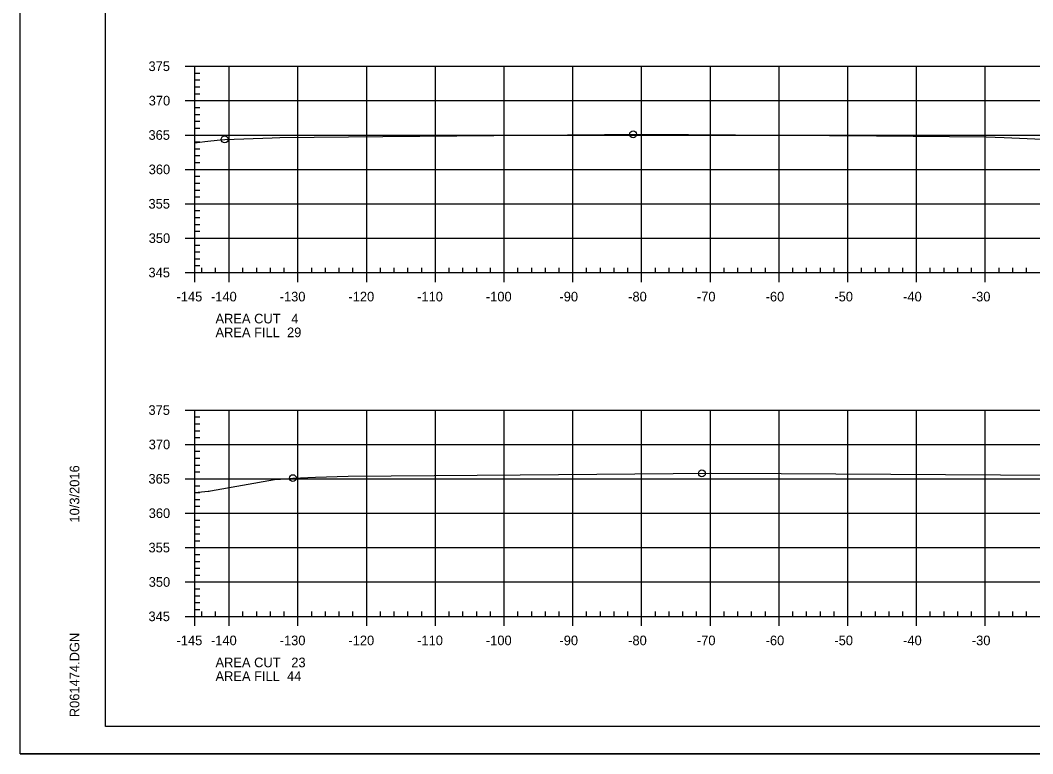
# Model space of a CAD drawing. Extents: x 1359801 to 1362404, y 372415 to 374228.
# Drawn here: x 1359800.9 to 1359948.3, y 372947.9 to 373054.6 of the extents above; entities that cross this region are included whole.
import ezdxf

# ---------------------------------------------------------------- set-up
doc = ezdxf.new("R2010")
doc.units = 0
for name, color, linetype in [('S_DRG_PT_SYM', 7, 'Continuous'), ('S_MAILBOX', 7, 'Continuous'), ('S_PRIMARY_CTL', 7, 'Continuous'), ('S_SHOULDER', 7, 'Continuous'), ('S_UTL_PT_SYM', 7, 'Continuous'), ('S_WATER_UTILITIES', 7, 'Continuous')]:
    doc.layers.add(name, color=color, linetype=linetype)

msp = doc.modelspace()

# ---------------------------------------------------------------- linework, layer by layer
at = {"layer": 'S_DRG_PT_SYM'}
for points in [[(1359826.35, 373036.77), (1359827.78, 373036.96), (1359830.03, 373037.2), (1359830.69, 373037.29), (1359837.57, 373037.53), (1359838.73, 373037.58), (1359853.68, 373037.71), (1359891.33, 373038.03), (1359925.54, 373037.78), (1359941.49, 373037.66), (1359944.09, 373037.55), (1359949.65, 373037.31)], [(1359826.35, 372985.93), (1359828.29, 372986.12), (1359828.43, 372986.14), (1359828.63, 372986.17), (1359837.93, 372987.82), (1359838.79, 372987.88), (1359840.61, 372988.02), (1359843.9, 372988.15), (1359848.66, 372988.33), (1359873.68, 372988.52), (1359901.49, 372988.72), (1359911.66, 372988.67), (1359951.52, 372988.47)]]:
    msp.add_lwpolyline(points, dxfattribs=at)
at = {"layer": 'S_MAILBOX'}
for p, q in [((1359826.35, 373047.92), (1360116.35, 373047.92)), ((1359826.35, 373017.92), (1359826.35, 373047.92)), ((1359831.35, 373017.92), (1359831.35, 373047.92)), ((1359841.35, 373017.92), (1359841.35, 373047.92)), ((1359851.35, 373017.92), (1359851.35, 373047.92)), ((1359861.35, 373017.92), (1359861.35, 373047.92)), ((1359871.35, 373017.92), (1359871.35, 373047.92)), ((1359881.35, 373017.92), (1359881.35, 373047.92)), ((1359891.35, 373017.92), (1359891.35, 373047.92)), ((1359901.35, 373017.92), (1359901.35, 373047.92)), ((1359911.35, 373017.92), (1359911.35, 373047.92)), ((1359921.35, 373017.92), (1359921.35, 373047.92)), ((1359931.35, 373017.92), (1359931.35, 373047.92)), ((1359941.35, 373017.92), (1359941.35, 373047.92)), ((1359826.35, 373042.92), (1360116.35, 373042.92)), ((1359826.35, 373037.92), (1360116.35, 373037.92)), ((1359826.35, 373032.92), (1360116.35, 373032.92)), ((1359826.35, 373027.92), (1360116.35, 373027.92)), ((1359826.35, 373022.92), (1360116.35, 373022.92)), ((1359826.35, 373017.92), (1360116.35, 373017.92)), ((1359826.35, 372997.92), (1360116.35, 372997.92)), ((1359826.35, 372967.92), (1359826.35, 372997.92)), ((1359831.35, 372967.92), (1359831.35, 372997.92)), ((1359841.35, 372967.92), (1359841.35, 372997.92)), ((1359851.35, 372967.92), (1359851.35, 372997.92)), ((1359861.35, 372967.92), (1359861.35, 372997.92)), ((1359871.35, 372967.92), (1359871.35, 372997.92)), ((1359881.35, 372967.92), (1359881.35, 372997.92)), ((1359891.35, 372967.92), (1359891.35, 372997.92)), ((1359901.35, 372967.92), (1359901.35, 372997.92)), ((1359911.35, 372967.92), (1359911.35, 372997.92)), ((1359921.35, 372967.92), (1359921.35, 372997.92)), ((1359931.35, 372967.92), (1359931.35, 372997.92)), ((1359941.35, 372967.92), (1359941.35, 372997.92)), ((1359826.35, 372992.92), (1360116.35, 372992.92)), ((1359826.35, 372987.92), (1360116.35, 372987.92)), ((1359826.35, 372982.92), (1360116.35, 372982.92)), ((1359826.35, 372977.92), (1360116.35, 372977.92)), ((1359826.35, 372972.92), (1360116.35, 372972.92)), ((1359826.35, 372967.92), (1360116.35, 372967.92))]:
    msp.add_line(p, q, dxfattribs=at)
at = {"layer": 'S_SHOULDER'}
msp.add_line((1359800.95, 372947.94), (1360134.28, 372947.94), dxfattribs=at)
for points in [[(1359800.94, 373161.28), (1360134.28, 373161.28), (1360134.28, 372947.94), (1359800.94, 372947.94)], [(1360047.27, 373157.38), (1360047.27, 373147.5), (1360083, 373147.5), (1360083, 373144.58), (1360106.2, 373144.58), (1360106.2, 373120.25), (1360129.53, 373120.25), (1360129.53, 372951.92), (1359813.35, 372951.92), (1359813.35, 373157.38)]]:
    msp.add_lwpolyline(points, close=True, dxfattribs=at)
for centre in [(1359890.11, 373038.02), (1359830.69, 373037.29), (1359840.61, 372988.02), (1359900.11, 372988.71)]:
    msp.add_circle(centre, 0.5, dxfattribs=at)
at = {"layer": 'S_UTL_PT_SYM'}
for p, q in [((1359813.35, 372951.92), (1359813.35, 373157.38)), ((1359813.35, 372951.92), (1359813.35, 372951.92)), ((1360129.53, 372951.92), (1359813.35, 372951.92))]:
    msp.add_line(p, q, dxfattribs=at)
at = {"layer": 'S_WATER_UTILITIES'}
for p, q in [((1359824.95, 373047.92), (1359826.35, 373047.92)), ((1359826.35, 373017.92), (1359826.35, 373047.92)), ((1359826.35, 373046.92), (1359827.05, 373046.92)), ((1359826.35, 373045.92), (1359827.05, 373045.92)), ((1359826.35, 373044.92), (1359827.05, 373044.92)), ((1359824.95, 373042.92), (1359826.35, 373042.92)), ((1359826.35, 373043.92), (1359827.05, 373043.92)), ((1359826.35, 373041.92), (1359827.05, 373041.92)), ((1359826.35, 373040.92), (1359827.05, 373040.92)), ((1359826.35, 373039.92), (1359827.05, 373039.92)), ((1359826.35, 373038.92), (1359827.05, 373038.92)), ((1359824.95, 373037.92), (1359826.35, 373037.92)), ((1359826.35, 373036.92), (1359827.05, 373036.92)), ((1359826.35, 373035.92), (1359827.05, 373035.92)), ((1359826.35, 373034.92), (1359827.05, 373034.92)), ((1359826.35, 373033.92), (1359827.05, 373033.92)), ((1359824.95, 373032.92), (1359826.35, 373032.92)), ((1359826.35, 373031.92), (1359827.05, 373031.92)), ((1359826.35, 373030.92), (1359827.05, 373030.92)), ((1359826.35, 373029.92), (1359827.05, 373029.92)), ((1359826.35, 373028.92), (1359827.05, 373028.92)), ((1359824.95, 373027.92), (1359826.35, 373027.92)), ((1359826.35, 373026.92), (1359827.05, 373026.92)), ((1359826.35, 373025.92), (1359827.05, 373025.92)), ((1359826.35, 373024.92), (1359827.05, 373024.92)), ((1359826.35, 373023.92), (1359827.05, 373023.92)), ((1359824.95, 373022.92), (1359826.35, 373022.92)), ((1359826.35, 373021.92), (1359827.05, 373021.92)), ((1359826.35, 373020.92), (1359827.05, 373020.92)), ((1359826.35, 373019.92), (1359827.05, 373019.92)), ((1359824.95, 373017.92), (1359826.35, 373017.92)), ((1359826.35, 373018.92), (1359827.05, 373018.92)), ((1359826.35, 373017.92), (1359826.35, 373018.62)), ((1359826.35, 373017.92), (1360116.35, 373017.92)), ((1359826.35, 373016.52), (1359826.35, 373017.92)), ((1359827.35, 373017.92), (1359827.35, 373018.62)), ((1359829.35, 373017.92), (1359829.35, 373018.62)), ((1359831.35, 373016.52), (1359831.35, 373017.92)), ((1359833.35, 373017.92), (1359833.35, 373018.62)), ((1359835.35, 373017.92), (1359835.35, 373018.62)), ((1359837.35, 373017.92), (1359837.35, 373018.62)), ((1359839.35, 373017.92), (1359839.35, 373018.62)), ((1359841.35, 373016.52), (1359841.35, 373017.92)), ((1359843.35, 373017.92), (1359843.35, 373018.62)), ((1359845.35, 373017.92), (1359845.35, 373018.62)), ((1359847.35, 373017.92), (1359847.35, 373018.62)), ((1359849.35, 373017.92), (1359849.35, 373018.62)), ((1359851.35, 373016.52), (1359851.35, 373017.92)), ((1359853.35, 373017.92), (1359853.35, 373018.62)), ((1359855.35, 373017.92), (1359855.35, 373018.62)), ((1359857.35, 373017.92), (1359857.35, 373018.62)), ((1359859.35, 373017.92), (1359859.35, 373018.62)), ((1359861.35, 373016.52), (1359861.35, 373017.92)), ((1359863.35, 373017.92), (1359863.35, 373018.62)), ((1359865.35, 373017.92), (1359865.35, 373018.62)), ((1359867.35, 373017.92), (1359867.35, 373018.62)), ((1359869.35, 373017.92), (1359869.35, 373018.62)), ((1359871.35, 373016.52), (1359871.35, 373017.92)), ((1359873.35, 373017.92), (1359873.35, 373018.62)), ((1359875.35, 373017.92), (1359875.35, 373018.62)), ((1359877.35, 373017.92), (1359877.35, 373018.62)), ((1359879.35, 373017.92), (1359879.35, 373018.62)), ((1359881.35, 373016.52), (1359881.35, 373017.92)), ((1359883.35, 373017.92), (1359883.35, 373018.62)), ((1359885.35, 373017.92), (1359885.35, 373018.62)), ((1359887.35, 373017.92), (1359887.35, 373018.62)), ((1359889.35, 373017.92), (1359889.35, 373018.62)), ((1359891.35, 373016.52), (1359891.35, 373017.92)), ((1359893.35, 373017.92), (1359893.35, 373018.62)), ((1359895.35, 373017.92), (1359895.35, 373018.62)), ((1359897.35, 373017.92), (1359897.35, 373018.62)), ((1359899.35, 373017.92), (1359899.35, 373018.62)), ((1359901.35, 373016.52), (1359901.35, 373017.92)), ((1359903.35, 373017.92), (1359903.35, 373018.62)), ((1359905.35, 373017.92), (1359905.35, 373018.62)), ((1359907.35, 373017.92), (1359907.35, 373018.62)), ((1359909.35, 373017.92), (1359909.35, 373018.62)), ((1359911.35, 373016.52), (1359911.35, 373017.92)), ((1359913.35, 373017.92), (1359913.35, 373018.62)), ((1359915.35, 373017.92), (1359915.35, 373018.62)), ((1359917.35, 373017.92), (1359917.35, 373018.62)), ((1359919.35, 373017.92), (1359919.35, 373018.62)), ((1359921.35, 373016.52), (1359921.35, 373017.92)), ((1359923.35, 373017.92), (1359923.35, 373018.62)), ((1359925.35, 373017.92), (1359925.35, 373018.62)), ((1359927.35, 373017.92), (1359927.35, 373018.62)), ((1359929.35, 373017.92), (1359929.35, 373018.62)), ((1359931.35, 373016.52), (1359931.35, 373017.92)), ((1359933.35, 373017.92), (1359933.35, 373018.62)), ((1359935.35, 373017.92), (1359935.35, 373018.62)), ((1359937.35, 373017.92), (1359937.35, 373018.62)), ((1359939.35, 373017.92), (1359939.35, 373018.62)), ((1359941.35, 373016.52), (1359941.35, 373017.92)), ((1359943.35, 373017.92), (1359943.35, 373018.62)), ((1359945.35, 373017.92), (1359945.35, 373018.62)), ((1359947.35, 373017.92), (1359947.35, 373018.62)), ((1359824.95, 372997.92), (1359826.35, 372997.92)), ((1359826.35, 372967.92), (1359826.35, 372997.92)), ((1359826.35, 372996.92), (1359827.05, 372996.92)), ((1359826.35, 372995.92), (1359827.05, 372995.92)), ((1359826.35, 372994.92), (1359827.05, 372994.92)), ((1359824.95, 372992.92), (1359826.35, 372992.92)), ((1359826.35, 372993.92), (1359827.05, 372993.92)), ((1359826.35, 372991.92), (1359827.05, 372991.92)), ((1359826.35, 372990.92), (1359827.05, 372990.92)), ((1359826.35, 372989.92), (1359827.05, 372989.92)), ((1359826.35, 372988.92), (1359827.05, 372988.92)), ((1359824.95, 372987.92), (1359826.35, 372987.92)), ((1359826.35, 372986.92), (1359827.05, 372986.92)), ((1359826.35, 372985.92), (1359827.05, 372985.92)), ((1359826.35, 372984.92), (1359827.05, 372984.92)), ((1359826.35, 372983.92), (1359827.05, 372983.92)), ((1359824.95, 372982.92), (1359826.35, 372982.92)), ((1359826.35, 372981.92), (1359827.05, 372981.92)), ((1359826.35, 372980.92), (1359827.05, 372980.92)), ((1359826.35, 372979.92), (1359827.05, 372979.92)), ((1359826.35, 372978.92), (1359827.05, 372978.92)), ((1359824.95, 372977.92), (1359826.35, 372977.92)), ((1359826.35, 372976.92), (1359827.05, 372976.92)), ((1359826.35, 372975.92), (1359827.05, 372975.92)), ((1359826.35, 372974.92), (1359827.05, 372974.92)), ((1359826.35, 372973.92), (1359827.05, 372973.92)), ((1359824.95, 372972.92), (1359826.35, 372972.92)), ((1359826.35, 372971.92), (1359827.05, 372971.92)), ((1359826.35, 372970.92), (1359827.05, 372970.92)), ((1359826.35, 372969.92), (1359827.05, 372969.92)), ((1359824.95, 372967.92), (1359826.35, 372967.92)), ((1359826.35, 372968.92), (1359827.05, 372968.92)), ((1359826.35, 372967.92), (1359826.35, 372968.62)), ((1359826.35, 372967.92), (1360116.35, 372967.92)), ((1359826.35, 372966.52), (1359826.35, 372967.92)), ((1359827.35, 372967.92), (1359827.35, 372968.62)), ((1359829.35, 372967.92), (1359829.35, 372968.62)), ((1359831.35, 372966.52), (1359831.35, 372967.92)), ((1359833.35, 372967.92), (1359833.35, 372968.62)), ((1359835.35, 372967.92), (1359835.35, 372968.62)), ((1359837.35, 372967.92), (1359837.35, 372968.62)), ((1359839.35, 372967.92), (1359839.35, 372968.62)), ((1359841.35, 372966.52), (1359841.35, 372967.92)), ((1359843.35, 372967.92), (1359843.35, 372968.62)), ((1359845.35, 372967.92), (1359845.35, 372968.62)), ((1359847.35, 372967.92), (1359847.35, 372968.62)), ((1359849.35, 372967.92), (1359849.35, 372968.62)), ((1359851.35, 372966.52), (1359851.35, 372967.92)), ((1359853.35, 372967.92), (1359853.35, 372968.62)), ((1359855.35, 372967.92), (1359855.35, 372968.62)), ((1359857.35, 372967.92), (1359857.35, 372968.62)), ((1359859.35, 372967.92), (1359859.35, 372968.62)), ((1359861.35, 372966.52), (1359861.35, 372967.92)), ((1359863.35, 372967.92), (1359863.35, 372968.62)), ((1359865.35, 372967.92), (1359865.35, 372968.62)), ((1359867.35, 372967.92), (1359867.35, 372968.62)), ((1359869.35, 372967.92), (1359869.35, 372968.62)), ((1359871.35, 372966.52), (1359871.35, 372967.92)), ((1359873.35, 372967.92), (1359873.35, 372968.62)), ((1359875.35, 372967.92), (1359875.35, 372968.62)), ((1359877.35, 372967.92), (1359877.35, 372968.62)), ((1359879.35, 372967.92), (1359879.35, 372968.62)), ((1359881.35, 372966.52), (1359881.35, 372967.92)), ((1359883.35, 372967.92), (1359883.35, 372968.62)), ((1359885.35, 372967.92), (1359885.35, 372968.62)), ((1359887.35, 372967.92), (1359887.35, 372968.62)), ((1359889.35, 372967.92), (1359889.35, 372968.62)), ((1359891.35, 372966.52), (1359891.35, 372967.92)), ((1359893.35, 372967.92), (1359893.35, 372968.62)), ((1359895.35, 372967.92), (1359895.35, 372968.62)), ((1359897.35, 372967.92), (1359897.35, 372968.62)), ((1359899.35, 372967.92), (1359899.35, 372968.62)), ((1359901.35, 372966.52), (1359901.35, 372967.92)), ((1359903.35, 372967.92), (1359903.35, 372968.62)), ((1359905.35, 372967.92), (1359905.35, 372968.62)), ((1359907.35, 372967.92), (1359907.35, 372968.62)), ((1359909.35, 372967.92), (1359909.35, 372968.62)), ((1359911.35, 372966.52), (1359911.35, 372967.92)), ((1359913.35, 372967.92), (1359913.35, 372968.62)), ((1359915.35, 372967.92), (1359915.35, 372968.62)), ((1359917.35, 372967.92), (1359917.35, 372968.62)), ((1359919.35, 372967.92), (1359919.35, 372968.62)), ((1359921.35, 372966.52), (1359921.35, 372967.92)), ((1359923.35, 372967.92), (1359923.35, 372968.62)), ((1359925.35, 372967.92), (1359925.35, 372968.62)), ((1359927.35, 372967.92), (1359927.35, 372968.62)), ((1359929.35, 372967.92), (1359929.35, 372968.62)), ((1359931.35, 372966.52), (1359931.35, 372967.92)), ((1359933.35, 372967.92), (1359933.35, 372968.62)), ((1359935.35, 372967.92), (1359935.35, 372968.62)), ((1359937.35, 372967.92), (1359937.35, 372968.62)), ((1359939.35, 372967.92), (1359939.35, 372968.62)), ((1359941.35, 372966.52), (1359941.35, 372967.92)), ((1359943.35, 372967.92), (1359943.35, 372968.62)), ((1359945.35, 372967.92), (1359945.35, 372968.62)), ((1359947.35, 372967.92), (1359947.35, 372968.62))]:
    msp.add_line(p, q, dxfattribs=at)

# ---------------------------------------------------------------- texts
at = {"layer": 'S_PRIMARY_CTL'}
for s, p in [('375', (1359819.6, 373047.22)), ('370', (1359819.63, 373042.22)), ('365', (1359819.6, 373037.22)), ('360', (1359819.63, 373032.22)), ('355', (1359819.6, 373027.22)), ('350', (1359819.63, 373022.22)), ('345', (1359819.6, 373017.22)), ('-145', (1359823.68, 373013.72)), ('-140', (1359828.69, 373013.72)), ('-130', (1359838.69, 373013.72)), ('-120', (1359848.69, 373013.72)), ('-110', (1359858.69, 373013.72)), ('-100', (1359868.69, 373013.72)), ('-90', (1359879.39, 373013.72)), ('-80', (1359889.39, 373013.72)), ('-70', (1359899.39, 373013.72)), ('-60', (1359909.39, 373013.72)), ('-50', (1359919.39, 373013.72)), ('-40', (1359929.39, 373013.72)), ('-30', (1359939.39, 373013.72)), ('AREA CUT   4', (1359829.35, 373010.52)), ('AREA FILL  29', (1359829.35, 373008.52)), ('375', (1359819.6, 372997.22)), ('370', (1359819.63, 372992.22)), ('365', (1359819.6, 372987.22)), ('360', (1359819.63, 372982.22)), ('355', (1359819.6, 372977.22)), ('350', (1359819.63, 372972.22)), ('345', (1359819.6, 372967.22)), ('-145', (1359823.68, 372963.72)), ('-140', (1359828.69, 372963.72)), ('-130', (1359838.69, 372963.72)), ('-120', (1359848.69, 372963.72)), ('-110', (1359858.69, 372963.72)), ('-100', (1359868.69, 372963.72)), ('-90', (1359879.39, 372963.72)), ('-80', (1359889.39, 372963.72)), ('-70', (1359899.39, 372963.72)), ('-60', (1359909.39, 372963.72)), ('-50', (1359919.39, 372963.72)), ('-40', (1359929.39, 372963.72)), ('-30', (1359939.39, 372963.72)), ('AREA CUT   23', (1359829.35, 372960.52)), ('AREA FILL  44', (1359829.35, 372958.52))]:
    msp.add_text(s, height=1.4, dxfattribs=at).set_placement(p)
at = {"layer": 'S_SHOULDER'}
for p in [(1359838.69, 373037.53), (1359941.44, 373037.61), (1359848.62, 372988.28)]:
    msp.add_text('+', height=0.1, dxfattribs=at).set_placement(p)
at = {"layer": 'S_UTL_PT_SYM'}
for s, p in [('10/3/2016', (1359809.54, 372981.56)), ('R061474.DGN', (1359809.54, 372953.25))]:
    msp.add_text(s, height=1.4, rotation=90, dxfattribs=at).set_placement(p)

doc.saveas('drawing.dxf')
